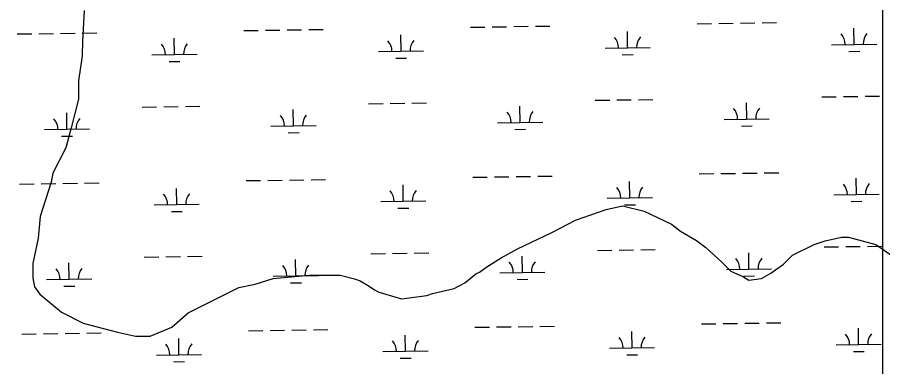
# Model space of a CAD drawing. Extents: x 3807117 to 3845308, y 337856 to 363736.
# Drawn here: x 3812338 to 3814255, y 357993 to 358768 of the extents above; entities that cross this region are included whole.
import ezdxf

# ---------------------------------------------------------------- set-up
doc = ezdxf.new("R2010")
doc.units = 0
doc.layers.add('V-SITE-VEGE', color=7, linetype='Continuous')
doc.layers.add('V-WETL-SWMP', color=7, linetype='Continuous')

msp = doc.modelspace()

# ---------------------------------------------------------------- linework, layer by layer
at = {"layer": 'V-SITE-VEGE'}
for p, q in [((3812486.5, 358783.1), (3812482.3, 358715)), ((3812482.3, 358715), (3812482.2, 358682.9)), ((3812482.2, 358682.9), (3812474, 358626.9)), ((3812474, 358626.9), (3812473.8, 358586.8)), ((3812473.8, 358586.8), (3812457.6, 358522.8)), ((3812457.6, 358522.8), (3812445.4, 358478.7)), ((3812445.4, 358478.7), (3812417.1, 358422.7)), ((3812417.1, 358422.7), (3812413.1, 358402.7)), ((3812413.1, 358402.7), (3812388.8, 358326.7)), ((3813574.6, 358318.5), (3813642.8, 358342.3)), ((3813642.8, 358342.3), (3813678.9, 358350.2)), ((3813678.9, 358350.2), (3813726.9, 358338)), ((3812388.8, 358326.7), (3812384.6, 358278.6)), ((3813726.9, 358338), (3813786.9, 358309.8)), ((3813522.4, 358290.7), (3813574.6, 358318.5)), ((3813786.9, 358309.8), (3813806.9, 358293.7)), ((3813446.2, 358254.9), (3813522.4, 358290.7)), ((3813806.9, 358293.7), (3813842.9, 358273.5)), ((3812384.6, 358278.6), (3812372.4, 358222.6)), ((3813842.9, 358273.5), (3813862.9, 358257.4)), ((3814103.3, 358264.6), (3814127.3, 358272.5)), ((3814127.3, 358272.5), (3814163.4, 358280.4)), ((3814163.4, 358280.4), (3814179.5, 358280.4)), ((3814179.5, 358280.4), (3814239.5, 358264.1)), ((3813410.1, 358235), (3813446.2, 358254.9)), ((3813862.9, 358257.4), (3813898.8, 358225.2)), ((3814055.1, 358240.7), (3814103.3, 358264.6)), ((3814239.5, 358264.1), (3814275.5, 358240)), ((3813378, 358215), (3813410.1, 358235)), ((3814035, 358220.8), (3814055.1, 358240.7)), ((3812372.4, 358222.6), (3812372.3, 358190.5)), ((3813361.9, 358203.1), (3813378, 358215)), ((3813898.8, 358225.2), (3813918.8, 358205.1)), ((3814006.9, 358200.8), (3814035, 358220.8)), ((3812372.3, 358190.5), (3812376.2, 358170.5)), ((3812865, 358176.8), (3812905.1, 358188.7)), ((3812905.1, 358188.7), (3812985.3, 358196.4)), ((3812985.3, 358196.4), (3813053.4, 358196.2)), ((3813053.4, 358196.2), (3813085.4, 358188)), ((3813329.8, 358179.2), (3813353.9, 358199.1)), ((3813353.9, 358199.1), (3813361.9, 358203.1)), ((3813918.8, 358205.1), (3813946.8, 358193)), ((3813946.8, 358193), (3813958.8, 358185)), ((3813958.8, 358185), (3813986.8, 358188.9)), ((3813986.8, 358188.9), (3814006.9, 358200.8)), ((3812376.2, 358170.5), (3812388.2, 358154.4)), ((3812828.9, 358168.9), (3812865, 358176.8)), ((3813085.4, 358188), (3813097.4, 358184)), ((3813097.4, 358184), (3813117.4, 358171.9)), ((3813117.4, 358171.9), (3813129.4, 358163.8)), ((3813305.7, 358167.2), (3813329.8, 358179.2)), ((3812388.2, 358154.4), (3812436.1, 358114.2)), ((3812716.5, 358113.2), (3812828.9, 358168.9)), ((3813129.4, 358163.8), (3813137.4, 358159.8)), ((3813137.4, 358159.8), (3813149.4, 358155.8)), ((3813149.4, 358155.8), (3813189.4, 358143.6)), ((3813189.4, 358143.6), (3813245.5, 358151.4)), ((3813245.5, 358151.4), (3813257.6, 358155.4)), ((3813257.6, 358155.4), (3813305.7, 358167.2)), ((3812436.1, 358114.2), (3812484.1, 358090)), ((3812680.4, 358081.3), (3812716.5, 358113.2)), ((3812484.1, 358090), (3812560.1, 358069.7)), ((3812632.2, 358061.4), (3812680.4, 358081.3)), ((3812560.1, 358069.7), (3812600.2, 358061.5)), ((3812600.2, 358061.5), (3812632.2, 358061.4))]:
    msp.add_line(p, q, dxfattribs=at)
at = {"layer": 'V-WETL-SWMP'}
for p, q in [((3814255, 354853.2), (3814255, 360201.3)), ((3813341.9, 358746), (3813373.9, 358746.5)), ((3813389.9, 358746.8), (3813421.9, 358747.2)), ((3813437.9, 358747.5), (3813469.9, 358748)), ((3813485.9, 358748.2), (3813517.9, 358748.7)), ((3813843.7, 358753.6), (3813875.7, 358754)), ((3813891.7, 358754.3), (3813923.7, 358754.8)), ((3813939.7, 358755), (3813971.7, 358755.5)), ((3813987.7, 358755.7), (3814019.7, 358756.2)), ((3812338.2, 358731), (3812370.2, 358731.5)), ((3812386.2, 358731.7), (3812418.2, 358732.2)), ((3812434.2, 358732.4), (3812466.2, 358732.9)), ((3812482.2, 358733.2), (3812514.2, 358733.6)), ((3812840, 358738.5), (3812872, 358739)), ((3812888, 358739.2), (3812920, 358739.7)), ((3812936, 358740), (3812968, 358740.4)), ((3812984, 358740.7), (3813016, 358741.2)), ((3813188.1, 358693), (3813187.5, 358729)), ((3813689.9, 358700.5), (3813689.4, 358736.5)), ((3814191.8, 358708), (3814191.2, 358744)), ((3812686.2, 358685.5), (3812685.7, 358721.5)), ((3814141.8, 358707.3), (3814241.8, 358708.8)), ((3813138.1, 358692.2), (3813238.1, 358693.7)), ((3813639.9, 358699.8), (3813739.9, 358701.3)), ((3814180, 358692.4), (3814204, 358692.8)), ((3812636.2, 358684.7), (3812736.2, 358686.2)), ((3812674.5, 358669.9), (3812698.5, 358670.2)), ((3813176.3, 358677.4), (3813200.3, 358677.7)), ((3813678.2, 358684.9), (3813702.2, 358685.3)), ((3814120.1, 358591.5), (3814152.1, 358592)), ((3814168.1, 358592.2), (3814200.1, 358592.7)), ((3814216.1, 358592.9), (3814248.1, 358593.4)), ((3813116.4, 358576.5), (3813148.4, 358576.9)), ((3813164.4, 358577.2), (3813196.4, 358577.7)), ((3813212.4, 358577.9), (3813244.4, 358578.4)), ((3813618.3, 358584), (3813650.3, 358584.5)), ((3813666.3, 358584.7), (3813698.2, 358585.2)), ((3813714.2, 358585.4), (3813746.2, 358585.9)), ((3813953.8, 358542.6), (3813953.2, 358578.6)), ((3812448.2, 358520), (3812447.7, 358556)), ((3812614.6, 358568.9), (3812646.5, 358569.4)), ((3812662.5, 358569.7), (3812694.5, 358570.1)), ((3812710.5, 358570.4), (3812742.5, 358570.9)), ((3812950.1, 358527.5), (3812949.5, 358563.5)), ((3813451.9, 358535.1), (3813451.4, 358571.1)), ((3813401.9, 358534.3), (3813501.9, 358535.8)), ((3813903.8, 358541.8), (3814003.8, 358543.3)), ((3812398.2, 358519.3), (3812498.2, 358520.8)), ((3812900.1, 358526.8), (3813000, 358528.3)), ((3813440.1, 358519.5), (3813464.1, 358519.8)), ((3813942, 358527), (3813966, 358527.3)), ((3812436.4, 358504.4), (3812460.4, 358504.8)), ((3812938.3, 358511.9), (3812962.3, 358512.3)), ((3813848.7, 358420.9), (3813880.7, 358421.4)), ((3813896.7, 358421.6), (3813928.7, 358422.1)), ((3813944.7, 358422.4), (3813976.7, 358422.8)), ((3813992.7, 358423.1), (3814024.7, 358423.6)), ((3812391.2, 358399.1), (3812423.2, 358399.6)), ((3812439.2, 358399.8), (3812471.2, 358400.3)), ((3812487.2, 358400.5), (3812519.2, 358401)), ((3812845, 358405.9), (3812877, 358406.4)), ((3812893, 358406.6), (3812925, 358407.1)), ((3812941, 358407.3), (3812973, 358407.8)), ((3812989, 358408), (3813021, 358408.5)), ((3813346.9, 358413.4), (3813378.9, 358413.9)), ((3813394.9, 358414.1), (3813426.9, 358414.6)), ((3813442.9, 358414.8), (3813474.9, 358415.3)), ((3813490.9, 358415.6), (3813522.9, 358416)), ((3813694.9, 358367.9), (3813694.4, 358403.9)), ((3814196.8, 358375.4), (3814196.2, 358411.4)), ((3812343.2, 358398.4), (3812375.2, 358398.8)), ((3812691.2, 358352.8), (3812690.7, 358388.8)), ((3813193.1, 358360.3), (3813192.5, 358396.3)), ((3813143.1, 358359.6), (3813243.1, 358361.1)), ((3813644.9, 358367.1), (3813744.9, 358368.6)), ((3814146.8, 358374.6), (3814246.8, 358376.1)), ((3812641.2, 358352.1), (3812741.2, 358353.6)), ((3813181.3, 358344.7), (3813205.3, 358345.1)), ((3813683.1, 358352.3), (3813707.1, 358352.6)), ((3814185, 358359.8), (3814209, 358360.1)), ((3812679.4, 358337.2), (3812703.4, 358337.6)), ((3813623.2, 358251.3), (3813655.2, 358251.8)), ((3813671.2, 358252.1), (3813703.2, 358252.5)), ((3813719.2, 358252.8), (3813751.2, 358253.3)), ((3813958.7, 358209.9), (3813958.2, 358245.9)), ((3814125.1, 358258.9), (3814157.1, 358259.3)), ((3814173.1, 358259.6), (3814205.1, 358260.1)), ((3814221.1, 358260.3), (3814253.1, 358260.8)), ((3812619.5, 358236.3), (3812651.5, 358236.8)), ((3812667.5, 358237), (3812699.5, 358237.5)), ((3812715.5, 358237.7), (3812747.5, 358238.2)), ((3812955, 358194.9), (3812954.5, 358230.9)), ((3813121.4, 358243.8), (3813153.4, 358244.3)), ((3813169.4, 358244.5), (3813201.4, 358245)), ((3813217.4, 358245.3), (3813249.4, 358245.7)), ((3813456.9, 358202.4), (3813456.4, 358238.4)), ((3812453.2, 358187.4), (3812452.6, 358223.4)), ((3813908.7, 358209.2), (3814008.7, 358210.7)), ((3812905, 358194.2), (3813005, 358195.7)), ((3813406.9, 358201.7), (3813506.9, 358203.2)), ((3813947, 358194.3), (3813971, 358194.7)), ((3812403.2, 358186.6), (3812503.2, 358188.1)), ((3812441.4, 358171.8), (3812465.4, 358172.1)), ((3812943.3, 358179.3), (3812967.3, 358179.7)), ((3813445.1, 358186.8), (3813469.1, 358187.2)), ((3812850, 358073.2), (3812882, 358073.7)), ((3812898, 358074), (3812930, 358074.4)), ((3812946, 358074.7), (3812978, 358075.2)), ((3812994, 358075.4), (3813026, 358075.9)), ((3813351.9, 358080.8), (3813383.9, 358081.2)), ((3813399.9, 358081.5), (3813431.8, 358082)), ((3813447.8, 358082.2), (3813479.8, 358082.7)), ((3813495.8, 358082.9), (3813527.8, 358083.4)), ((3813853.7, 358088.3), (3813885.7, 358088.8)), ((3813901.7, 358089), (3813933.7, 358089.5)), ((3813949.7, 358089.7), (3813981.7, 358090.2)), ((3813997.7, 358090.4), (3814029.7, 358090.9)), ((3814201.7, 358042.7), (3814201.2, 358078.7)), ((3812348.2, 358065.7), (3812380.2, 358066.2)), ((3812396.1, 358066.4), (3812428.1, 358066.9)), ((3812444.1, 358067.2), (3812476.1, 358067.6)), ((3812492.1, 358067.9), (3812524.1, 358068.4)), ((3812696.2, 358020.2), (3812695.7, 358056.2)), ((3813198, 358027.7), (3813197.5, 358063.7)), ((3813699.9, 358035.2), (3813699.4, 358071.2)), ((3813649.9, 358034.5), (3813749.9, 358036)), ((3814151.8, 358042), (3814251.7, 358043.5)), ((3812646.2, 358019.4), (3812746.2, 358020.9)), ((3813148, 358027), (3813248, 358028.5)), ((3813688.1, 358019.6), (3813712.1, 358020)), ((3814190, 358027.1), (3814214, 358027.5)), ((3812684.4, 358004.6), (3812708.4, 358004.9)), ((3813186.3, 358012.1), (3813210.3, 358012.5))]:
    msp.add_line(p, q, dxfattribs=at)
for centre, start, end in [((3814136.5, 358707.7), 0.0865, 41.6302), ((3814247, 358709.3), 140.0865, 181.6302), ((3812631, 358685.1), 0.0865, 41.6302), ((3812741.5, 358686.8), 140.0865, 181.6302), ((3813132.8, 358692.6), 0.0865, 41.6302), ((3813243.3, 358694.3), 140.0865, 181.6302), ((3813634.7, 358700.2), 0.0865, 41.6302), ((3813745.2, 358701.8), 140.0865, 181.6302), ((3813396.7, 358534.7), 0.0865, 41.6302), ((3813507.1, 358536.4), 140.0865, 181.6302), ((3813898.5, 358542.2), 0.0865, 41.6302), ((3814009, 358543.9), 140.0865, 181.6302), ((3812393, 358519.7), 0.0865, 41.6302), ((3812503.4, 358521.3), 140.0865, 181.6302), ((3812894.8, 358527.2), 0.0865, 41.6302), ((3813005.3, 358528.8), 140.0865, 181.6302), ((3814252, 358376.7), 140.0865, 181.6302), ((3813137.8, 358360), 0.0865, 41.6302), ((3813248.3, 358361.7), 140.0865, 181.6302), ((3813639.7, 358367.5), 0.0865, 41.6302), ((3813750.1, 358369.2), 140.0865, 181.6302), ((3814141.5, 358375), 0.0865, 41.6302), ((3812636, 358352.5), 0.0865, 41.6302), ((3812746.4, 358354.1), 140.0865, 181.6302), ((3813903.5, 358209.6), 0.0865, 41.6302), ((3814014, 358211.2), 140.0865, 181.6302), ((3812397.9, 358187), 0.0865, 41.6302), ((3812508.4, 358188.7), 140.0865, 181.6302), ((3812899.8, 358194.6), 0.0865, 41.6302), ((3813010.3, 358196.2), 140.0865, 181.6302), ((3813401.6, 358202.1), 0.0865, 41.6302), ((3813512.1, 358203.7), 140.0865, 181.6302), ((3813644.7, 358034.9), 0.0865, 41.6302), ((3813755.1, 358036.5), 140.0865, 181.6302), ((3814146.5, 358042.4), 0.0865, 41.6302), ((3814257, 358044.1), 140.0865, 181.6302), ((3812640.9, 358019.8), 0.0865, 41.6302), ((3812751.4, 358021.5), 140.0865, 181.6302), ((3813142.8, 358027.4), 0.0865, 41.6302), ((3813253.3, 358029), 140.0865, 181.6302)]:
    msp.add_arc(centre, 35.2, start, end, dxfattribs=at)

doc.saveas('drawing.dxf')
